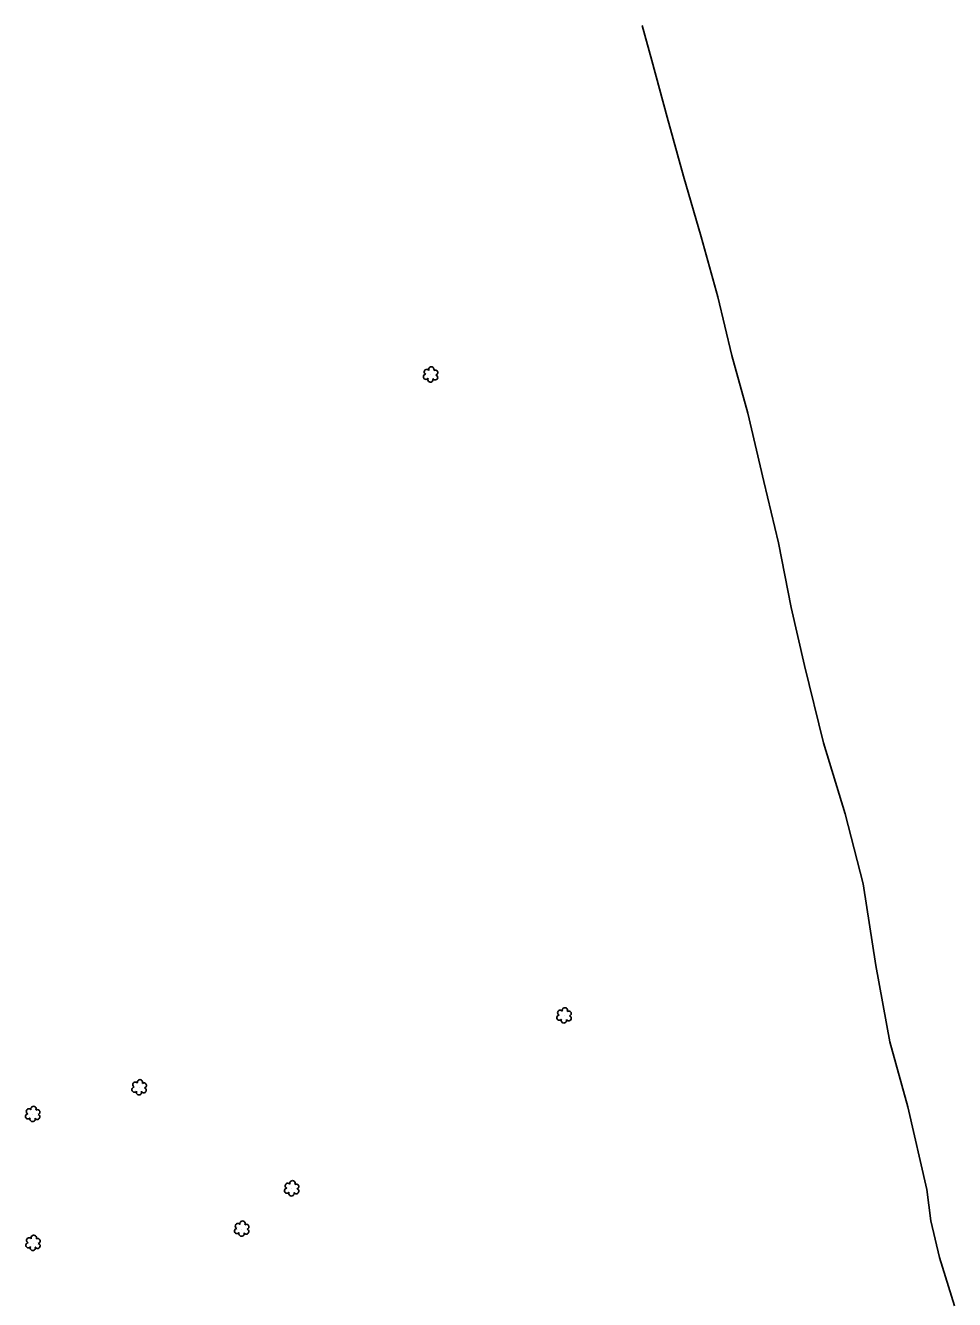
# Model space of a CAD drawing. Extents: x 3040896 to 3051146, y 687568 to 732976.
# Drawn here: x 3042826.1 to 3043170.5, y 727999 to 728471 of the extents above; entities that cross this region are included whole.
import ezdxf

# ---------------------------------------------------------------- set-up
doc = ezdxf.new("R2010")
doc.units = 0
doc.layers.add('Exist Hydro Stream or Body of Water', color=7, linetype='Continuous')
doc.layers.add('Exist Vegetation Shrub CELL', color=7, linetype='Continuous')

msp = doc.modelspace()

# ---------------------------------------------------------------- linework, layer by layer
at = {"layer": 'Exist Hydro Stream or Body of Water'}
for points in [[(3043054.76, 728471.02), (3043058.27, 728458.09), (3043063.96, 728437.01), (3043070.01, 728415.23), (3043076.63, 728392.71), (3043082.81, 728370.44), (3043087.97, 728348.73), (3043093.92, 728327.34), (3043099.78, 728302.04), (3043105.2, 728279.29), (3043109.98, 728255.42), (3043114.91, 728233.92), (3043121.93, 728205.25), (3043129.99, 728178.98), (3043136.59, 728153.03), (3043141.26, 728122.73), (3043146.52, 728094.44), (3043153.12, 728070.36), (3043160.24, 728039.78)], [(3043054.76, 728471.02), (3043058.27, 728458.09), (3043063.96, 728437.01), (3043070.01, 728415.23), (3043076.63, 728392.71), (3043082.81, 728370.44), (3043087.97, 728348.73), (3043093.92, 728327.34), (3043099.78, 728302.04), (3043105.2, 728279.29), (3043109.98, 728255.42), (3043114.91, 728233.92), (3043121.93, 728205.25), (3043129.99, 728178.98), (3043136.59, 728153.03), (3043141.26, 728122.73), (3043146.52, 728094.44), (3043153.12, 728070.36), (3043160.24, 728039.78)], [(3043170.49, 727996.58), (3043164.89, 728014.6), (3043161.67, 728028.08), (3043160.24, 728039.78)], [(3043170.49, 727996.58), (3043164.89, 728014.6), (3043161.67, 728028.08), (3043160.24, 728039.78)]]:
    msp.add_lwpolyline(points, dxfattribs=at)
at = {"layer": 'Exist Vegetation Shrub CELL'}
for p, q in [((3042976.34, 728341.54), (3042976.34, 728341.54)), ((3042976.34, 728341.54), (3042976.34, 728341.54)), ((3043025.82, 728104.07), (3043025.82, 728104.07)), ((3043025.82, 728104.07), (3043025.82, 728104.07)), ((3042868.32, 728077.43), (3042868.32, 728077.43)), ((3042868.32, 728077.43), (3042868.32, 728077.43)), ((3042828.87, 728067.54), (3042828.87, 728067.54)), ((3042828.87, 728067.54), (3042828.87, 728067.54)), ((3042924.86, 728039.98), (3042924.86, 728039.98)), ((3042924.86, 728039.98), (3042924.86, 728039.98)), ((3042906.34, 728025.05), (3042906.34, 728025.05)), ((3042906.34, 728025.05), (3042906.34, 728025.05)), ((3042828.97, 728019.78), (3042828.97, 728019.78)), ((3042828.97, 728019.78), (3042828.97, 728019.78))]:
    msp.add_line(p, q, dxfattribs=at)
for centre, radius, start, end in [((3042974.86, 728342.67), 0.968, 35.8908, 245.4216), ((3042974.86, 728342.67), 0.968, 35.8908, 245.4216), ((3042976.57, 728343.58), 0.99, 334.8391, 200.4717), ((3042976.57, 728343.58), 0.99, 334.8391, 200.4717), ((3042978.01, 728342.41), 0.929, 284.4567, 126.0861), ((3042978.01, 728342.41), 0.929, 284.4567, 126.0861), ((3042974.54, 728340.83), 0.955, 95.1099, 327.9534), ((3042974.54, 728340.83), 0.955, 95.1099, 327.9534), ((3042976.21, 728339.85), 0.984, 151.2797, 21.387), ((3042976.21, 728339.85), 0.984, 151.2797, 21.387), ((3042977.98, 728340.61), 0.937, 204.9913, 73.4601), ((3042977.98, 728340.61), 0.937, 204.9913, 73.4601), ((3043024.34, 728105.2), 0.968, 35.8908, 245.4216), ((3043024.34, 728105.2), 0.968, 35.8908, 245.4216), ((3043026.05, 728106.11), 0.99, 334.8391, 200.4717), ((3043026.05, 728106.11), 0.99, 334.8391, 200.4717), ((3043024.02, 728103.37), 0.955, 95.1099, 327.9534), ((3043024.02, 728103.37), 0.955, 95.1099, 327.9534), ((3043025.69, 728102.39), 0.984, 151.2797, 21.387), ((3043025.69, 728102.39), 0.984, 151.2797, 21.387), ((3043027.46, 728103.14), 0.937, 204.9913, 73.4601), ((3043027.46, 728103.14), 0.937, 204.9913, 73.4601), ((3043027.49, 728104.94), 0.929, 284.4567, 126.0861), ((3043027.49, 728104.94), 0.929, 284.4567, 126.0861), ((3042866.84, 728078.56), 0.968, 35.8908, 245.4216), ((3042866.84, 728078.56), 0.968, 35.8908, 245.4216), ((3042868.55, 728079.47), 0.99, 334.8391, 200.4717), ((3042868.55, 728079.47), 0.99, 334.8391, 200.4717), ((3042870, 728078.3), 0.929, 284.4567, 126.0861), ((3042870, 728078.3), 0.929, 284.4567, 126.0861), ((3042866.52, 728076.73), 0.955, 95.1099, 327.9534), ((3042866.52, 728076.73), 0.955, 95.1099, 327.9534), ((3042868.19, 728075.75), 0.984, 151.2797, 21.387), ((3042868.19, 728075.75), 0.984, 151.2797, 21.387), ((3042869.96, 728076.5), 0.937, 204.9913, 73.4601), ((3042869.96, 728076.5), 0.937, 204.9913, 73.4601), ((3042827.39, 728068.66), 0.968, 35.8908, 245.4216), ((3042827.39, 728068.66), 0.968, 35.8908, 245.4216), ((3042829.1, 728069.58), 0.99, 334.8391, 200.4717), ((3042829.1, 728069.58), 0.99, 334.8391, 200.4717), ((3042830.55, 728068.4), 0.929, 284.4567, 126.0861), ((3042830.55, 728068.4), 0.929, 284.4567, 126.0861), ((3042827.07, 728066.83), 0.955, 95.1099, 327.9534), ((3042827.07, 728066.83), 0.955, 95.1099, 327.9534), ((3042828.74, 728065.85), 0.984, 151.2797, 21.387), ((3042828.74, 728065.85), 0.984, 151.2797, 21.387), ((3042830.51, 728066.61), 0.937, 204.9913, 73.4601), ((3042830.51, 728066.61), 0.937, 204.9913, 73.4601), ((3042923.06, 728039.27), 0.955, 95.1099, 327.9534), ((3042923.06, 728039.27), 0.955, 95.1099, 327.9534), ((3042923.38, 728041.1), 0.968, 35.8908, 245.4216), ((3042923.38, 728041.1), 0.968, 35.8908, 245.4216), ((3042925.09, 728042.02), 0.99, 334.8391, 200.4717), ((3042925.09, 728042.02), 0.99, 334.8391, 200.4717), ((3042926.53, 728040.84), 0.929, 284.4567, 126.0861), ((3042926.53, 728040.84), 0.929, 284.4567, 126.0861), ((3042924.73, 728038.29), 0.984, 151.2797, 21.387), ((3042924.73, 728038.29), 0.984, 151.2797, 21.387), ((3042926.5, 728039.05), 0.937, 204.9913, 73.4601), ((3042926.5, 728039.05), 0.937, 204.9913, 73.4601), ((3042904.85, 728026.18), 0.968, 35.8908, 245.4216), ((3042904.85, 728026.18), 0.968, 35.8908, 245.4216), ((3042906.57, 728027.09), 0.99, 334.8391, 200.4717), ((3042906.57, 728027.09), 0.99, 334.8391, 200.4717), ((3042908.01, 728025.92), 0.929, 284.4567, 126.0861), ((3042908.01, 728025.92), 0.929, 284.4567, 126.0861), ((3042827.49, 728020.91), 0.968, 35.8908, 245.4216), ((3042827.49, 728020.91), 0.968, 35.8908, 245.4216), ((3042829.2, 728021.82), 0.99, 334.8391, 200.4717), ((3042829.2, 728021.82), 0.99, 334.8391, 200.4717), ((3042830.64, 728020.65), 0.929, 284.4567, 126.0861), ((3042830.64, 728020.65), 0.929, 284.4567, 126.0861), ((3042904.54, 728024.35), 0.955, 95.1099, 327.9534), ((3042904.54, 728024.35), 0.955, 95.1099, 327.9534), ((3042906.21, 728023.37), 0.984, 151.2797, 21.387), ((3042906.21, 728023.37), 0.984, 151.2797, 21.387), ((3042907.97, 728024.12), 0.937, 204.9913, 73.4601), ((3042907.97, 728024.12), 0.937, 204.9913, 73.4601), ((3042827.17, 728019.08), 0.955, 95.1099, 327.9534), ((3042827.17, 728019.08), 0.955, 95.1099, 327.9534), ((3042828.84, 728018.1), 0.984, 151.2797, 21.387), ((3042828.84, 728018.1), 0.984, 151.2797, 21.387), ((3042830.61, 728018.85), 0.937, 204.9913, 73.4601), ((3042830.61, 728018.85), 0.937, 204.9913, 73.4601)]:
    msp.add_arc(centre, radius, start, end, dxfattribs=at)

doc.saveas('drawing.dxf')
